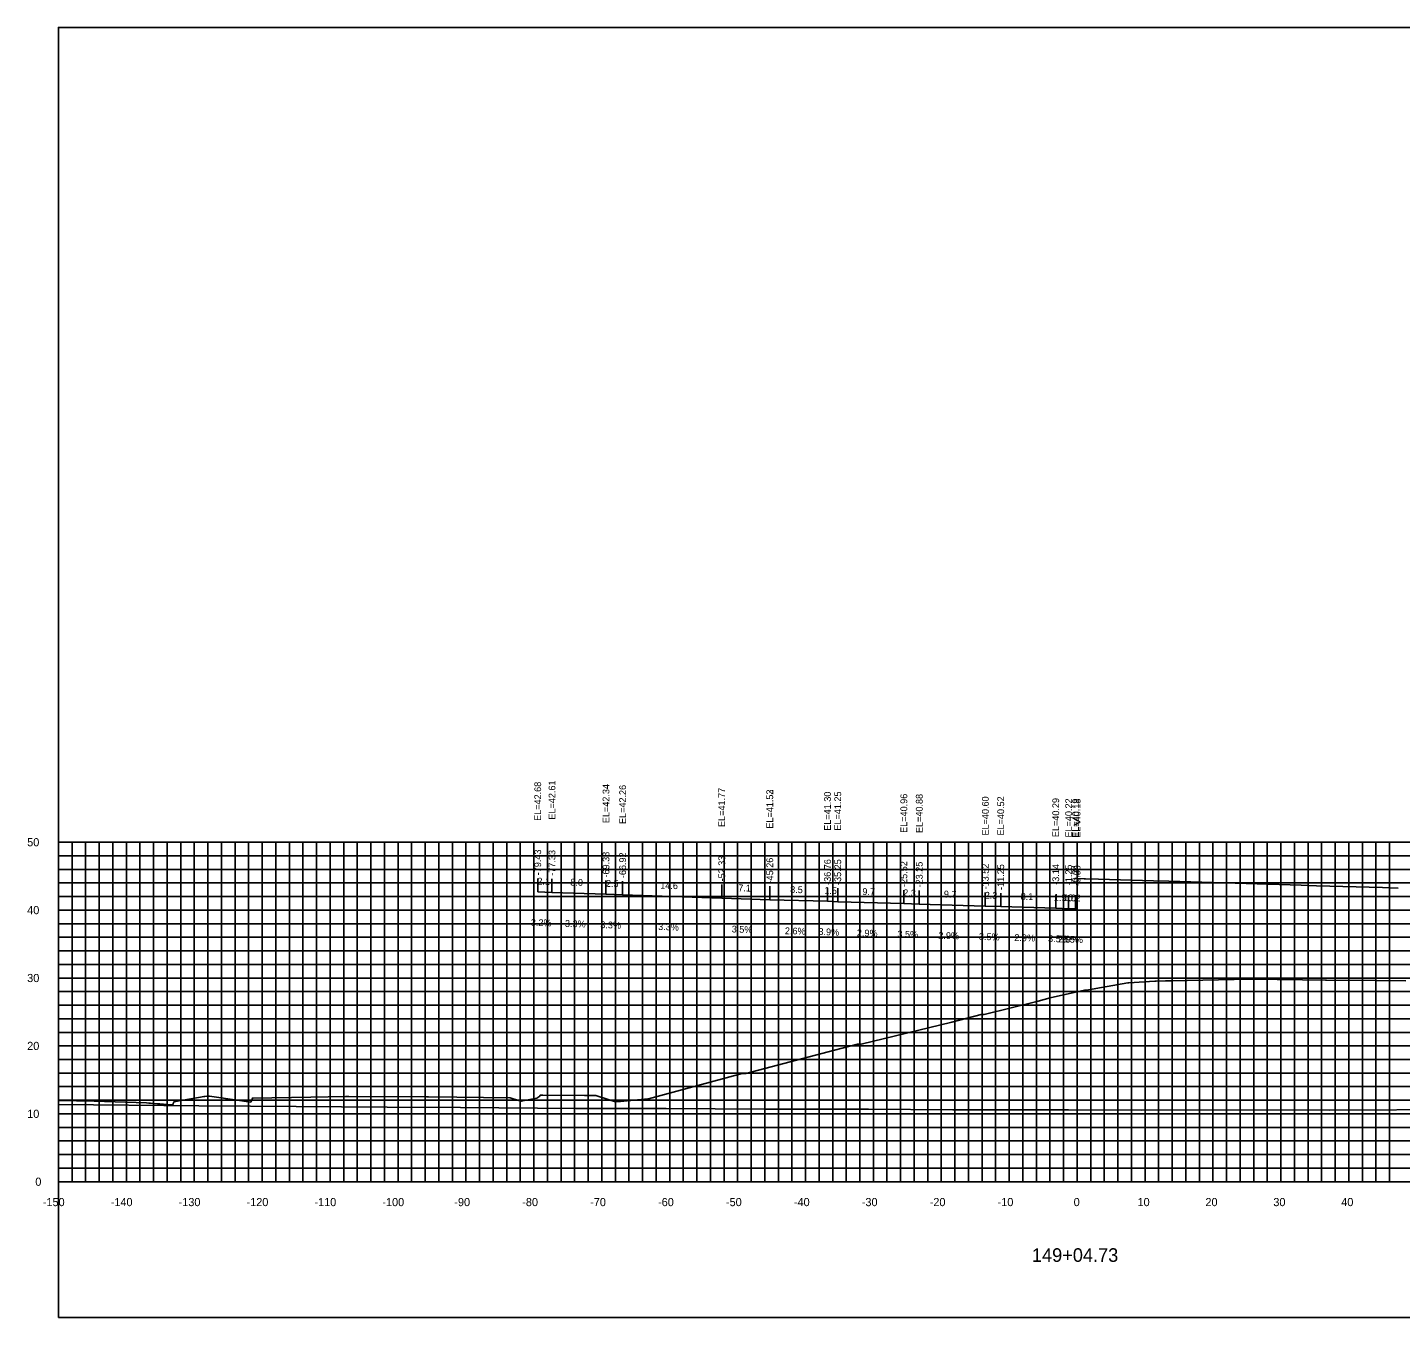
# Model space of a CAD drawing. Extents: x 1800880 to 1818864, y 245271 to 250560.
# Drawn here: x 1817051.2 to 1817253.4, y 247338.2 to 247528.2 of the extents above; entities that cross this region are included whole.
import ezdxf

# ---------------------------------------------------------------- set-up
doc = ezdxf.new("R2010")
doc.units = 0
for name, color, linetype in [('33', 7, 'Continuous'), ('ANNO-TXT', 7, 'Continuous'), ('AXIS', 7, 'Continuous'), ('CL-CNST', 7, 'Continuous'), ('DESIGN - DRAINAGE - Bridges', 7, 'Continuous'), ('Level 32', 7, 'Continuous'), ('Level 37', 7, 'Continuous'), ('Level 46', 7, 'Continuous'), ('Level 62', 7, 'Continuous'), ('SHT-BDR', 7, 'Continuous')]:
    doc.layers.add(name, color=color, linetype=linetype)

msp = doc.modelspace()

# ---------------------------------------------------------------- linework, layer by layer
at = {"layer": 'AXIS'}
msp.add_lwpolyline([(1817205.75, 247402.87), (1817206.76, 247402.84), (1817207, 247402.84), (1817208.89, 247402.77), (1817217, 247402.53), (1817219.27, 247402.46), (1817229, 247402.17), (1817238.73, 247401.89), (1817241, 247401.81), (1817250.73, 247401.53), (1817253, 247401.45)], dxfattribs=at)
at = {"layer": 'CL-CNST'}
msp.add_lwpolyline([(1817055.75, 247370.16), (1817061.02, 247370.08), (1817068.69, 247369.81), (1817069.04, 247369.8), (1817069.28, 247369.79), (1817069.79, 247369.74), (1817070.33, 247369.69), (1817070.69, 247369.66), (1817070.96, 247369.64), (1817071.16, 247369.62), (1817071.32, 247369.6), (1817071.44, 247369.59), (1817071.55, 247369.58), (1817071.64, 247369.57), (1817071.71, 247369.57), (1817071.77, 247369.56), (1817071.83, 247369.55), (1817071.87, 247369.55), (1817071.88, 247369.55), (1817071.92, 247369.55), (1817072.52, 247369.52), (1817072.58, 247369.45), (1817072.63, 247369.75), (1817072.79, 247370.02), (1817072.98, 247370.02), (1817077.18, 247370.77), (1817077.32, 247370.78), (1817077.57, 247370.81), (1817078.01, 247370.81), (1817079.01, 247370.66), (1817084.06, 247369.91), (1817084.25, 247370.38), (1817084.31, 247370.53), (1817092.93, 247370.68), (1817098, 247370.77), (1817098.52, 247370.77), (1817109.94, 247370.71), (1817110.25, 247370.7), (1817114.39, 247370.65), (1817122.26, 247370.55), (1817122.72, 247370.43), (1817123.9, 247370.05), (1817126.2, 247370.51), (1817126.64, 247370.81), (1817126.7, 247370.94), (1817127.07, 247370.94), (1817133.22, 247370.92), (1817134.22, 247370.92), (1817134.36, 247370.91), (1817134.47, 247370.91), (1817134.82, 247370.92), (1817134.88, 247370.91), (1817136.85, 247370.26), (1817137.79, 247369.99), (1817138.27, 247370), (1817138.53, 247370.04), (1817142.54, 247370.41), (1817142.64, 247370.41), (1817154.07, 247373.53), (1817156.4, 247374.16), (1817156.85, 247374.17), (1817156.94, 247374.17), (1817170.03, 247377.59), (1817173.42, 247378.46), (1817173.77, 247378.46), (1817173.93, 247378.47), (1817187.29, 247381.71), (1817191.61, 247382.84), (1817191.74, 247382.84), (1817192.07, 247382.84), (1817199.99, 247384.81), (1817201.77, 247385.3), (1817206.82, 247386.42), (1817207.15, 247386.42), (1817213.21, 247387.49), (1817213.34, 247387.49), (1817217.19, 247387.77), (1817217.4, 247387.77), (1817218.77, 247387.79), (1817219.05, 247387.8), (1817219.64, 247387.8), (1817231.17, 247388.04), (1817231.36, 247388.04), (1817231.48, 247388.04), (1817238.93, 247387.95), (1817242.34, 247387.91), (1817242.46, 247387.91), (1817249.66, 247387.84), (1817254.17, 247387.8)], dxfattribs=at)
at = {"layer": 'DESIGN - DRAINAGE - Bridges'}
for p, q in [((1817055.69, 247408.21), (1817055.75, 247408.21)), ((1817055.75, 247358.21), (1817055.75, 247408.21)), ((1817055.69, 247398.21), (1817055.75, 247398.21)), ((1817055.69, 247388.21), (1817055.75, 247388.21)), ((1817055.69, 247378.21), (1817055.75, 247378.21)), ((1817055.69, 247368.21), (1817055.75, 247368.21)), ((1817055.69, 247358.21), (1817055.75, 247358.21)), ((1817055.75, 247358.21), (1817355.75, 247358.21)), ((1817055.75, 247358.15), (1817055.75, 247358.21)), ((1817065.75, 247358.15), (1817065.75, 247358.21)), ((1817075.75, 247358.15), (1817075.75, 247358.21)), ((1817085.75, 247358.15), (1817085.75, 247358.21)), ((1817095.75, 247358.15), (1817095.75, 247358.21)), ((1817105.75, 247358.15), (1817105.75, 247358.21)), ((1817115.75, 247358.15), (1817115.75, 247358.21)), ((1817125.75, 247358.15), (1817125.75, 247358.21)), ((1817135.75, 247358.15), (1817135.75, 247358.21)), ((1817145.75, 247358.15), (1817145.75, 247358.21)), ((1817155.75, 247358.15), (1817155.75, 247358.21)), ((1817165.75, 247358.15), (1817165.75, 247358.21)), ((1817175.75, 247358.15), (1817175.75, 247358.21)), ((1817185.75, 247358.15), (1817185.75, 247358.21)), ((1817195.75, 247358.15), (1817195.75, 247358.21)), ((1817205.75, 247358.15), (1817205.75, 247358.21)), ((1817215.75, 247358.15), (1817215.75, 247358.21)), ((1817225.75, 247358.15), (1817225.75, 247358.21)), ((1817235.75, 247358.15), (1817235.75, 247358.21)), ((1817245.75, 247358.15), (1817245.75, 247358.21))]:
    msp.add_line(p, q, dxfattribs=at)
at = {"layer": 'Level 37'}
for p, q in [((1817126.32, 247400.88), (1817126.32, 247402.88)), ((1817128.42, 247400.81), (1817128.42, 247402.81)), ((1817136.37, 247400.55), (1817136.37, 247402.55)), ((1817138.82, 247400.47), (1817138.82, 247402.47)), ((1817153.42, 247399.98), (1817153.42, 247401.98)), ((1817160.49, 247399.73), (1817160.49, 247401.73)), ((1817160.49, 247399.73), (1817160.49, 247401.73)), ((1817168.99, 247399.51), (1817168.99, 247401.51)), ((1817170.5, 247399.45), (1817170.5, 247401.45)), ((1817180.23, 247399.17), (1817180.23, 247401.17)), ((1817182.5, 247399.09), (1817182.5, 247401.09)), ((1817192.23, 247398.81), (1817192.23, 247400.81)), ((1817194.5, 247398.73), (1817194.5, 247400.73)), ((1817202.6, 247398.49), (1817202.6, 247400.49)), ((1817204.5, 247398.42), (1817204.5, 247400.42)), ((1817205.51, 247398.4), (1817205.51, 247400.4)), ((1817205.74, 247398.39), (1817205.74, 247400.39))]:
    msp.add_line(p, q, dxfattribs=at)
msp.add_lwpolyline([(1817055.75, 247338.21), (1817355.75, 247338.21), (1817355.75, 247528.21), (1817055.75, 247528.21)], close=True, dxfattribs=at)
at = {"layer": 'Level 46'}
for p, q in [((1817055.75, 247408.21), (1817355.75, 247408.21)), ((1817055.75, 247358.21), (1817055.75, 247408.21)), ((1817057.75, 247358.21), (1817057.75, 247408.21)), ((1817059.75, 247358.21), (1817059.75, 247408.21)), ((1817061.75, 247358.21), (1817061.75, 247408.21)), ((1817063.75, 247358.21), (1817063.75, 247408.21)), ((1817065.75, 247358.21), (1817065.75, 247408.21)), ((1817067.75, 247358.21), (1817067.75, 247408.21)), ((1817069.75, 247358.21), (1817069.75, 247408.21)), ((1817071.75, 247358.21), (1817071.75, 247408.21)), ((1817073.75, 247358.21), (1817073.75, 247408.21)), ((1817075.75, 247358.21), (1817075.75, 247408.21)), ((1817077.75, 247358.21), (1817077.75, 247408.21)), ((1817079.75, 247358.21), (1817079.75, 247408.21)), ((1817081.75, 247358.21), (1817081.75, 247408.21)), ((1817083.75, 247358.21), (1817083.75, 247408.21)), ((1817085.75, 247358.21), (1817085.75, 247408.21)), ((1817087.75, 247358.21), (1817087.75, 247408.21)), ((1817089.75, 247358.21), (1817089.75, 247408.21)), ((1817091.75, 247358.21), (1817091.75, 247408.21)), ((1817093.75, 247358.21), (1817093.75, 247408.21)), ((1817095.75, 247358.21), (1817095.75, 247408.21)), ((1817097.75, 247358.21), (1817097.75, 247408.21)), ((1817099.75, 247358.21), (1817099.75, 247408.21)), ((1817101.75, 247358.21), (1817101.75, 247408.21)), ((1817103.75, 247358.21), (1817103.75, 247408.21)), ((1817105.75, 247358.21), (1817105.75, 247408.21)), ((1817107.75, 247358.21), (1817107.75, 247408.21)), ((1817109.75, 247358.21), (1817109.75, 247408.21)), ((1817111.75, 247358.21), (1817111.75, 247408.21)), ((1817113.75, 247358.21), (1817113.75, 247408.21)), ((1817115.75, 247358.21), (1817115.75, 247408.21)), ((1817117.75, 247358.21), (1817117.75, 247408.21)), ((1817119.75, 247358.21), (1817119.75, 247408.21)), ((1817121.75, 247358.21), (1817121.75, 247408.21)), ((1817123.75, 247358.21), (1817123.75, 247408.21)), ((1817125.75, 247358.21), (1817125.75, 247408.21)), ((1817127.75, 247358.21), (1817127.75, 247408.21)), ((1817129.75, 247358.21), (1817129.75, 247408.21)), ((1817131.75, 247358.21), (1817131.75, 247408.21)), ((1817133.75, 247358.21), (1817133.75, 247408.21)), ((1817135.75, 247358.21), (1817135.75, 247408.21)), ((1817137.75, 247358.21), (1817137.75, 247408.21)), ((1817139.75, 247358.21), (1817139.75, 247408.21)), ((1817141.75, 247358.21), (1817141.75, 247408.21)), ((1817143.75, 247358.21), (1817143.75, 247408.21)), ((1817145.75, 247358.21), (1817145.75, 247408.21)), ((1817147.75, 247358.21), (1817147.75, 247408.21)), ((1817149.75, 247358.21), (1817149.75, 247408.21)), ((1817151.75, 247358.21), (1817151.75, 247408.21)), ((1817153.75, 247358.21), (1817153.75, 247408.21)), ((1817155.75, 247358.21), (1817155.75, 247408.21)), ((1817157.75, 247358.21), (1817157.75, 247408.21)), ((1817159.75, 247358.21), (1817159.75, 247408.21)), ((1817161.75, 247358.21), (1817161.75, 247408.21)), ((1817163.75, 247358.21), (1817163.75, 247408.21)), ((1817165.75, 247358.21), (1817165.75, 247408.21)), ((1817167.75, 247358.21), (1817167.75, 247408.21)), ((1817169.75, 247358.21), (1817169.75, 247408.21)), ((1817171.75, 247358.21), (1817171.75, 247408.21)), ((1817173.75, 247358.21), (1817173.75, 247408.21)), ((1817175.75, 247358.21), (1817175.75, 247408.21)), ((1817177.75, 247358.21), (1817177.75, 247408.21)), ((1817179.75, 247358.21), (1817179.75, 247408.21)), ((1817181.75, 247358.21), (1817181.75, 247408.21)), ((1817183.75, 247358.21), (1817183.75, 247408.21)), ((1817185.75, 247358.21), (1817185.75, 247408.21)), ((1817187.75, 247358.21), (1817187.75, 247408.21)), ((1817189.75, 247358.21), (1817189.75, 247408.21)), ((1817191.75, 247358.21), (1817191.75, 247408.21)), ((1817193.75, 247358.21), (1817193.75, 247408.21)), ((1817195.75, 247358.21), (1817195.75, 247408.21)), ((1817197.75, 247358.21), (1817197.75, 247408.21)), ((1817199.75, 247358.21), (1817199.75, 247408.21)), ((1817201.75, 247358.21), (1817201.75, 247408.21)), ((1817203.75, 247358.21), (1817203.75, 247408.21)), ((1817205.75, 247358.21), (1817205.75, 247408.21)), ((1817207.75, 247358.21), (1817207.75, 247408.21)), ((1817209.75, 247358.21), (1817209.75, 247408.21)), ((1817211.75, 247358.21), (1817211.75, 247408.21)), ((1817213.75, 247358.21), (1817213.75, 247408.21)), ((1817215.75, 247358.21), (1817215.75, 247408.21)), ((1817217.75, 247358.21), (1817217.75, 247408.21)), ((1817219.75, 247358.21), (1817219.75, 247408.21)), ((1817221.75, 247358.21), (1817221.75, 247408.21)), ((1817223.75, 247358.21), (1817223.75, 247408.21)), ((1817225.75, 247358.21), (1817225.75, 247408.21)), ((1817227.75, 247358.21), (1817227.75, 247408.21)), ((1817229.75, 247358.21), (1817229.75, 247408.21)), ((1817231.75, 247358.21), (1817231.75, 247408.21)), ((1817233.75, 247358.21), (1817233.75, 247408.21)), ((1817235.75, 247358.21), (1817235.75, 247408.21)), ((1817237.75, 247358.21), (1817237.75, 247408.21)), ((1817239.75, 247358.21), (1817239.75, 247408.21)), ((1817241.75, 247358.21), (1817241.75, 247408.21)), ((1817243.75, 247358.21), (1817243.75, 247408.21)), ((1817245.75, 247358.21), (1817245.75, 247408.21)), ((1817247.75, 247358.21), (1817247.75, 247408.21)), ((1817249.75, 247358.21), (1817249.75, 247408.21)), ((1817251.75, 247358.21), (1817251.75, 247408.21)), ((1817055.75, 247406.21), (1817355.75, 247406.21)), ((1817055.75, 247404.21), (1817355.75, 247404.21)), ((1817055.75, 247402.21), (1817355.75, 247402.21)), ((1817055.75, 247400.21), (1817355.75, 247400.21)), ((1817055.75, 247398.21), (1817355.75, 247398.21)), ((1817055.75, 247396.21), (1817355.75, 247396.21)), ((1817055.75, 247394.21), (1817355.75, 247394.21)), ((1817055.75, 247392.21), (1817355.75, 247392.21)), ((1817055.75, 247390.21), (1817355.75, 247390.21)), ((1817055.75, 247388.21), (1817355.75, 247388.21)), ((1817055.75, 247386.21), (1817355.75, 247386.21)), ((1817055.75, 247384.21), (1817355.75, 247384.21)), ((1817055.75, 247382.21), (1817355.75, 247382.21)), ((1817055.75, 247380.21), (1817355.75, 247380.21)), ((1817055.75, 247378.21), (1817355.75, 247378.21)), ((1817055.75, 247376.21), (1817355.75, 247376.21)), ((1817055.75, 247374.21), (1817355.75, 247374.21)), ((1817055.75, 247372.21), (1817355.75, 247372.21)), ((1817055.75, 247370.21), (1817355.75, 247370.21)), ((1817055.75, 247368.21), (1817355.75, 247368.21)), ((1817055.75, 247366.21), (1817355.75, 247366.21)), ((1817055.75, 247364.21), (1817355.75, 247364.21)), ((1817055.75, 247362.21), (1817355.75, 247362.21)), ((1817055.75, 247360.21), (1817355.75, 247360.21)), ((1817055.75, 247358.21), (1817355.75, 247358.21))]:
    msp.add_line(p, q, dxfattribs=at)
at = {"layer": 'Level 62'}
for points in [[(1817126.32, 247400.88), (1817128.42, 247400.81), (1817136.37, 247400.55), (1817138.82, 247400.47), (1817153.42, 247399.98), (1817160.49, 247399.73)], [(1817160.49, 247399.73), (1817168.99, 247399.51), (1817170.5, 247399.45), (1817180.23, 247399.17), (1817182.5, 247399.09), (1817192.23, 247398.81), (1817194.5, 247398.73), (1817202.6, 247398.49), (1817204.5, 247398.42), (1817205.51, 247398.4), (1817205.74, 247398.39)], [(1817055.75, 247369.57), (1817076.41, 247369.37), (1817084.02, 247369.33), (1817104.17, 247369.18), (1817114.96, 247369.14), (1817131.92, 247368.99), (1817145.24, 247368.97), (1817159.68, 247368.87), (1817175.04, 247368.87), (1817187.43, 247368.78), (1817204.48, 247368.81), (1817215.19, 247368.73), (1817233.66, 247368.79), (1817242.94, 247368.76), (1817262.63, 247368.86), (1817270.7, 247368.87), (1817291.44, 247368.98), (1817298.45, 247368.86), (1817320.1, 247368.99), (1817326.21, 247369.05), (1817331.83, 247369.02), (1817353.96, 247369.15), (1817355.75, 247369.18)]]:
    msp.add_lwpolyline(points, dxfattribs=at)

# ---------------------------------------------------------------- texts
for s, p in [('-150', (1817053.44, 247354.61)), ('-140', (1817063.44, 247354.61)), ('-130', (1817073.44, 247354.61)), ('-120', (1817083.44, 247354.61)), ('-110', (1817093.44, 247354.61)), ('-100', (1817103.44, 247354.61)), ('-90', (1817114.04, 247354.61)), ('-80', (1817124.04, 247354.61)), ('-70', (1817134.04, 247354.61)), ('-60', (1817144.04, 247354.61)), ('-50', (1817154.04, 247354.61)), ('-40', (1817164.04, 247354.61)), ('-30', (1817174.04, 247354.61)), ('-20', (1817184.04, 247354.61)), ('-10', (1817194.04, 247354.61)), ('0', (1817205.24, 247354.61)), ('10', (1817214.64, 247354.61)), ('20', (1817224.64, 247354.61)), ('30', (1817234.64, 247354.61)), ('40', (1817244.64, 247354.61))]:
    msp.add_text(s, height=1.2).set_placement(p)
at = {"layer": '33'}
for s, p in [('50', (1817051.14, 247407.61)), ('40', (1817051.14, 247397.61)), ('30', (1817051.14, 247387.61)), ('20', (1817051.14, 247377.61)), ('10', (1817051.14, 247367.61)), ('0', (1817052.34, 247357.61))]:
    msp.add_text(s, height=1.2, dxfattribs=at).set_placement(p)
at = {"layer": 'ANNO-TXT'}
for s, rotation, p in [('2.1', 358.155, (1817126.25, 247401.98)), ('8.0', 358.0909, (1817131.11, 247401.83)), ('2.5', 358.0909, (1817136.35, 247401.65)), ('14.6', 358.0865, (1817144.35, 247401.38)), ('7.1', 358.0072, (1817155.84, 247401)), ('8.5', 358.5361, (1817163.48, 247400.75)), ('1.5', 357.7742, (1817168.5, 247400.63)), ('9.7', 358.3363, (1817174.11, 247400.45)), ('2.3', 357.9961, (1817180.12, 247400.27)), ('9.7', 358.3363, (1817186.11, 247400.08)), ('2.3', 357.9961, (1817192.12, 247399.91)), ('8.1', 358.3363, (1817197.42, 247399.74)), ('1.9', 357.9961, (1817202.31, 247399.6)), ('1.0', 358.3363, (1817203.71, 247399.55)), ('0.2', 357.9961, (1817204.38, 247399.54)), ('3.2%', 358.155, (1817125.29, 247395.91)), ('3.3%', 358.0909, (1817130.31, 247395.75)), ('3.3%', 358.0909, (1817135.52, 247395.57)), ('3.3%', 358.0865, (1817144.04, 247395.29)), ('3.5%', 358.0072, (1817154.87, 247394.93)), ('2.6%', 358.5361, (1817162.7, 247394.67)), ('3.9%', 357.7742, (1817167.64, 247394.56)), ('2.9%', 358.3363, (1817173.3, 247394.37)), ('3.5%', 357.9961, (1817179.27, 247394.2)), ('2.9%', 358.3363, (1817185.3, 247394)), ('3.5%', 357.9961, (1817191.27, 247393.84)), ('2.9%', 358.3363, (1817196.49, 247393.67)), ('3.5%', 357.9961, (1817201.46, 247393.53)), ('2.9%', 358.3363, (1817202.94, 247393.47)), ('3.5%', 357.9961, (1817203.54, 247393.46))]:
    msp.add_text(s, height=1, rotation=rotation, dxfattribs=at).set_placement(p)
at = {"layer": 'DESIGN - DRAINAGE - Bridges'}
for s, height, p in [('>', 1.5, (1817205.14, 247410.46)), ('-', 0.0001, (1817055.75, 247358.21))]:
    msp.add_text(s, height=height, dxfattribs=at).set_placement(p)
at = {"layer": 'Level 32'}
msp.add_text('149+04.73', height=2, dxfattribs=at).set_placement((1817199.09, 247346.41))
at = {"layer": 'SHT-BDR'}
for s, p in [('EL=42.68', (1817126.82, 247411.35)), ('EL=42.61', (1817128.92, 247411.54)), ('EL=42.34', (1817136.87, 247411.02)), ('EL=42.26', (1817139.32, 247410.89)), ('EL=41.77', (1817153.92, 247410.45)), ('EL=41.53', (1817160.99, 247410.21)), ('EL=41.52', (1817160.99, 247410.2)), ('EL=41.30', (1817169.49, 247409.9)), ('EL=41.25', (1817171, 247409.92)), ('EL=40.96', (1817180.73, 247409.59)), ('EL=40.88', (1817183, 247409.56)), ('EL=40.60', (1817192.73, 247409.2)), ('EL=40.52', (1817195, 247409.2)), ('EL=40.29', (1817203.1, 247408.96)), ('EL=40.22', (1817205, 247408.9)), ('EL=40.19', (1817206.01, 247408.87)), ('EL=40.18', (1817206.24, 247408.86)), ('-79.43', (1817126.82, 247403.34)), ('-77.33', (1817128.92, 247403.27)), ('-69.38', (1817136.87, 247403.01)), ('-66.92', (1817139.32, 247402.92)), ('-52.33', (1817153.92, 247402.44)), ('-45.26', (1817160.99, 247402.14)), ('-45.26', (1817160.99, 247402.14)), ('-36.76', (1817169.49, 247401.92)), ('-35.25', (1817171, 247401.91)), ('-25.52', (1817180.73, 247401.62)), ('-23.25', (1817183, 247401.55)), ('-13.52', (1817192.73, 247401.26)), ('-11.25', (1817195, 247401.18)), ('-3.14', (1817203.1, 247401.94)), ('-1.25', (1817205, 247401.87)), ('-0.24', (1817206.01, 247401.84)), ('-0.00', (1817206.24, 247401.76))]:
    msp.add_text(s, height=1, rotation=90, dxfattribs=at).set_placement(p)

doc.saveas('drawing.dxf')
